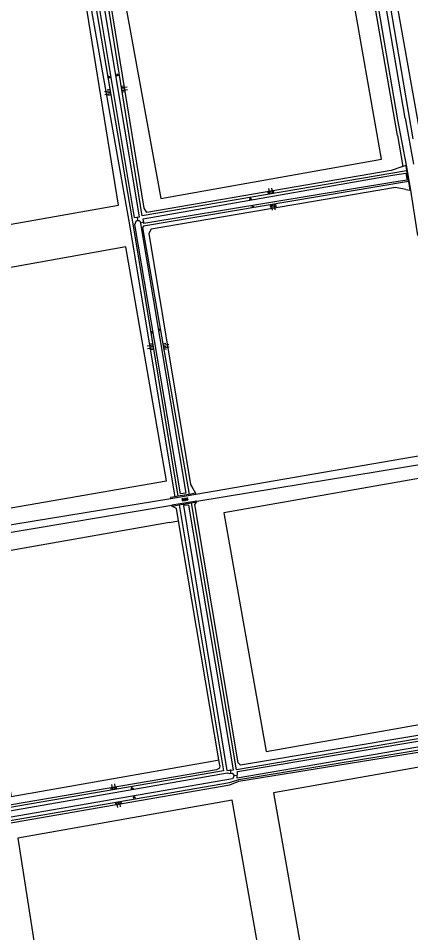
# Model space of a CAD drawing. Extents: x 133000 to 136000, y 400500 to 403500.
# Drawn here: x 134208.5 to 134348.4, y 401875.4 to 402201.5 of the extents above; entities that cross this region are included whole.
import ezdxf

# ---------------------------------------------------------------- set-up
doc = ezdxf.new("R2010")
doc.units = 0
for name, color, linetype in [('gg-afsc-muur', 7, 'Continuous'), ('gg-knt-BGT kruinlijn', 7, 'Continuous'), ('gg-knt-bovenkant onderkant talud', 7, 'Continuous'), ('gg-knt-onverhard', 7, 'Continuous'), ('gg-kntw-greppel-droge sloot', 7, 'Continuous'), ('gg-kwrk-duiker nz buis', 7, 'Continuous'), ('gt-grn-groengrens', 7, 'Continuous'), ('gt-symb-groenvak', 7, 'Continuous'), ('gt-symb-overige verharding', 7, 'Continuous'), ('gt-symb-talud symbool', 7, 'Continuous')]:
    doc.layers.add(name, color=color, linetype=linetype)

# ---------------------------------------------------------------- blocks, each defined once
blk = doc.blocks.new('gt0-GRVAK')
at = {"layer": 'gt-symb-groenvak'}
for p, q in [((-0.11, 0.19), (-0.23, 0.24)), ((-0.18, 0.15), (0.09, 0.15)), ((-0.09, 0.21), (-0.16, 0.32)), ((-0.05, 0.21), (-0.05, 0.39)), ((0, 0.21), (0.06, 0.32)), ((0.01, 0.19), (0.13, 0.24)), ((0.26, -0.05), (0.2, 0.06)), ((0.3, -0.05), (0.3, 0.13)), ((0.35, -0.05), (0.41, 0.06)), ((-0.25, -0.23), (-0.36, -0.18)), ((-0.32, -0.26), (-0.05, -0.26)), ((-0.23, -0.21), (-0.29, -0.1)), ((-0.18, -0.2), (-0.18, -0.02)), ((-0.14, -0.21), (-0.07, -0.1)), ((-0.12, -0.23), (0, -0.18)), ((0.24, -0.07), (0.12, -0.02)), ((0.17, -0.11), (0.44, -0.11)), ((0.37, -0.07), (0.49, -0.02))]:
    blk.add_line(p, q, dxfattribs=at)
blk = doc.blocks.new('gt0-TALUD_1')
at = {"layer": 'gt-symb-talud symbool'}
for p, q in [((-1, -1), (-1, 0)), ((0.5, -2), (0.5, 0)), ((-0.5, -2), (-0.5, 0)), ((0, -1), (0, 0)), ((1, -1), (1, 0))]:
    blk.add_line(p, q, dxfattribs=at)
blk = doc.blocks.new('gt0-OVH')
at = {"layer": 'gt-symb-overige verharding'}
for points in [[(-0.97, 0.3), (-0.97, 0.31), (-0.96, 0.32), (-0.97, 0.33), (-0.97, 0.34), (-0.98, 0.35), (-0.99, 0.35), (-1, 0.36), (-1.01, 0.35), (-1.02, 0.35), (-1.03, 0.34), (-1.03, 0.33), (-1.04, 0.32), (-1.03, 0.31), (-1.03, 0.3), (-1.02, 0.29), (-1.01, 0.29), (-1, 0.28), (-0.99, 0.29), (-0.98, 0.29)], [(-0.87, 0.11), (-0.87, 0.12), (-0.86, 0.13), (-0.87, 0.14), (-0.87, 0.15), (-0.88, 0.16), (-0.89, 0.16), (-0.9, 0.16), (-0.91, 0.16), (-0.92, 0.16), (-0.93, 0.15), (-0.93, 0.14), (-0.94, 0.13), (-0.93, 0.12), (-0.93, 0.11), (-0.92, 0.1), (-0.91, 0.09), (-0.9, 0.09), (-0.89, 0.09), (-0.88, 0.1)], [(-0.77, 0.3), (-0.77, 0.31), (-0.76, 0.32), (-0.77, 0.33), (-0.77, 0.34), (-0.78, 0.35), (-0.79, 0.35), (-0.8, 0.36), (-0.81, 0.35), (-0.82, 0.35), (-0.83, 0.34), (-0.83, 0.33), (-0.84, 0.32), (-0.83, 0.31), (-0.83, 0.3), (-0.82, 0.29), (-0.81, 0.29), (-0.8, 0.28), (-0.79, 0.29), (-0.78, 0.29)], [(-0.67, 0.11), (-0.67, 0.12), (-0.66, 0.13), (-0.67, 0.14), (-0.67, 0.15), (-0.68, 0.16), (-0.69, 0.16), (-0.7, 0.16), (-0.71, 0.16), (-0.72, 0.16), (-0.73, 0.15), (-0.73, 0.14), (-0.74, 0.13), (-0.73, 0.12), (-0.73, 0.11), (-0.72, 0.1), (-0.71, 0.09), (-0.7, 0.09), (-0.69, 0.09), (-0.68, 0.1)], [(-0.57, 0.3), (-0.57, 0.31), (-0.56, 0.32), (-0.57, 0.33), (-0.57, 0.34), (-0.58, 0.35), (-0.59, 0.35), (-0.6, 0.36), (-0.61, 0.35), (-0.62, 0.35), (-0.63, 0.34), (-0.63, 0.33), (-0.64, 0.32), (-0.63, 0.31), (-0.63, 0.3), (-0.62, 0.29), (-0.61, 0.29), (-0.6, 0.28), (-0.59, 0.29), (-0.58, 0.29)], [(-0.47, 0.11), (-0.47, 0.12), (-0.46, 0.13), (-0.47, 0.14), (-0.47, 0.15), (-0.48, 0.16), (-0.49, 0.16), (-0.5, 0.16), (-0.51, 0.16), (-0.52, 0.16), (-0.53, 0.15), (-0.53, 0.14), (-0.54, 0.13), (-0.53, 0.12), (-0.53, 0.11), (-0.52, 0.1), (-0.51, 0.09), (-0.5, 0.09), (-0.49, 0.09), (-0.48, 0.1)], [(-0.37, 0.3), (-0.37, 0.31), (-0.36, 0.32), (-0.37, 0.33), (-0.37, 0.34), (-0.38, 0.35), (-0.39, 0.35), (-0.4, 0.36), (-0.41, 0.35), (-0.42, 0.35), (-0.43, 0.34), (-0.43, 0.33), (-0.44, 0.32), (-0.43, 0.31), (-0.43, 0.3), (-0.42, 0.29), (-0.41, 0.29), (-0.4, 0.28), (-0.39, 0.29), (-0.38, 0.29)], [(-0.27, 0.11), (-0.27, 0.12), (-0.26, 0.13), (-0.27, 0.14), (-0.27, 0.15), (-0.28, 0.16), (-0.29, 0.16), (-0.3, 0.16), (-0.31, 0.16), (-0.32, 0.16), (-0.33, 0.15), (-0.33, 0.14), (-0.34, 0.13), (-0.33, 0.12), (-0.33, 0.11), (-0.32, 0.1), (-0.31, 0.09), (-0.3, 0.09), (-0.29, 0.09), (-0.28, 0.1)], [(-0.17, 0.3), (-0.17, 0.31), (-0.16, 0.32), (-0.17, 0.33), (-0.17, 0.34), (-0.18, 0.35), (-0.19, 0.35), (-0.2, 0.36), (-0.21, 0.35), (-0.22, 0.35), (-0.23, 0.34), (-0.23, 0.33), (-0.24, 0.32), (-0.23, 0.31), (-0.23, 0.3), (-0.22, 0.29), (-0.21, 0.29), (-0.2, 0.28), (-0.19, 0.29), (-0.18, 0.29)], [(-0.07, 0.11), (-0.07, 0.12), (-0.06, 0.13), (-0.07, 0.14), (-0.07, 0.15), (-0.08, 0.16), (-0.09, 0.16), (-0.1, 0.16), (-0.11, 0.16), (-0.12, 0.16), (-0.13, 0.15), (-0.13, 0.14), (-0.14, 0.13), (-0.13, 0.12), (-0.13, 0.11), (-0.12, 0.1), (-0.11, 0.09), (-0.1, 0.09), (-0.09, 0.09), (-0.08, 0.1)], [(0.03, 0.3), (0.03, 0.31), (0.04, 0.32), (0.03, 0.33), (0.03, 0.34), (0.02, 0.35), (0.01, 0.35), (0, 0.36), (-0.01, 0.35), (-0.02, 0.35), (-0.03, 0.34), (-0.03, 0.33), (-0.04, 0.32), (-0.03, 0.31), (-0.03, 0.3), (-0.02, 0.29), (-0.01, 0.29), (0, 0.28), (0.01, 0.29), (0.02, 0.29)], [(0.13, 0.11), (0.13, 0.12), (0.14, 0.13), (0.13, 0.14), (0.13, 0.15), (0.12, 0.16), (0.11, 0.16), (0.1, 0.16), (0.09, 0.16), (0.08, 0.16), (0.07, 0.15), (0.07, 0.14), (0.06, 0.13), (0.07, 0.12), (0.07, 0.11), (0.08, 0.1), (0.09, 0.09), (0.1, 0.09), (0.11, 0.09), (0.12, 0.1)], [(0.23, 0.3), (0.23, 0.31), (0.24, 0.32), (0.23, 0.33), (0.23, 0.34), (0.22, 0.35), (0.21, 0.35), (0.2, 0.36), (0.19, 0.35), (0.18, 0.35), (0.17, 0.34), (0.17, 0.33), (0.16, 0.32), (0.17, 0.31), (0.17, 0.3), (0.18, 0.29), (0.19, 0.29), (0.2, 0.28), (0.21, 0.29), (0.22, 0.29)], [(0.33, 0.11), (0.33, 0.12), (0.34, 0.13), (0.33, 0.14), (0.33, 0.15), (0.32, 0.16), (0.31, 0.16), (0.3, 0.16), (0.29, 0.16), (0.28, 0.16), (0.27, 0.15), (0.27, 0.14), (0.26, 0.13), (0.27, 0.12), (0.27, 0.11), (0.28, 0.1), (0.29, 0.09), (0.3, 0.09), (0.31, 0.09), (0.32, 0.1)], [(0.43, 0.3), (0.43, 0.31), (0.44, 0.32), (0.43, 0.33), (0.43, 0.34), (0.42, 0.35), (0.41, 0.35), (0.4, 0.36), (0.39, 0.35), (0.38, 0.35), (0.37, 0.34), (0.37, 0.33), (0.36, 0.32), (0.37, 0.31), (0.37, 0.3), (0.38, 0.29), (0.39, 0.29), (0.4, 0.28), (0.41, 0.29), (0.42, 0.29)], [(0.53, 0.11), (0.53, 0.12), (0.54, 0.13), (0.53, 0.14), (0.53, 0.15), (0.52, 0.16), (0.51, 0.16), (0.5, 0.16), (0.49, 0.16), (0.48, 0.16), (0.47, 0.15), (0.47, 0.14), (0.46, 0.13), (0.47, 0.12), (0.47, 0.11), (0.48, 0.1), (0.49, 0.09), (0.5, 0.09), (0.51, 0.09), (0.52, 0.1)], [(0.63, 0.3), (0.63, 0.31), (0.64, 0.32), (0.63, 0.33), (0.63, 0.34), (0.62, 0.35), (0.61, 0.35), (0.6, 0.36), (0.59, 0.35), (0.58, 0.35), (0.57, 0.34), (0.57, 0.33), (0.56, 0.32), (0.57, 0.31), (0.57, 0.3), (0.58, 0.29), (0.59, 0.29), (0.6, 0.28), (0.61, 0.29), (0.62, 0.29)], [(0.73, 0.11), (0.73, 0.12), (0.74, 0.13), (0.73, 0.14), (0.73, 0.15), (0.72, 0.16), (0.71, 0.16), (0.7, 0.16), (0.69, 0.16), (0.68, 0.16), (0.67, 0.15), (0.67, 0.14), (0.66, 0.13), (0.67, 0.12), (0.67, 0.11), (0.68, 0.1), (0.69, 0.09), (0.7, 0.09), (0.71, 0.09), (0.72, 0.1)], [(0.83, 0.3), (0.83, 0.31), (0.84, 0.32), (0.83, 0.33), (0.83, 0.34), (0.82, 0.35), (0.81, 0.35), (0.8, 0.36), (0.79, 0.35), (0.78, 0.35), (0.77, 0.34), (0.77, 0.33), (0.76, 0.32), (0.77, 0.31), (0.77, 0.3), (0.78, 0.29), (0.79, 0.29), (0.8, 0.28), (0.81, 0.29), (0.82, 0.29)], [(0.93, 0.11), (0.93, 0.12), (0.94, 0.13), (0.93, 0.14), (0.93, 0.15), (0.92, 0.16), (0.91, 0.16), (0.9, 0.16), (0.89, 0.16), (0.88, 0.16), (0.87, 0.15), (0.87, 0.14), (0.86, 0.13), (0.87, 0.12), (0.87, 0.11), (0.88, 0.1), (0.89, 0.09), (0.9, 0.09), (0.91, 0.09), (0.92, 0.1)], [(1.03, 0.3), (1.03, 0.31), (1.04, 0.32), (1.03, 0.33), (1.03, 0.34), (1.02, 0.35), (1.01, 0.35), (1, 0.36), (0.99, 0.35), (0.98, 0.35), (0.97, 0.34), (0.97, 0.33), (0.96, 0.32), (0.97, 0.31), (0.97, 0.3), (0.98, 0.29), (0.99, 0.29), (1, 0.28), (1.01, 0.29), (1.02, 0.29)], [(-0.97, -0.14), (-0.97, -0.13), (-0.96, -0.12), (-0.97, -0.11), (-0.97, -0.1), (-0.98, -0.09), (-0.99, -0.09), (-1, -0.08), (-1.01, -0.09), (-1.02, -0.09), (-1.03, -0.1), (-1.03, -0.11), (-1.04, -0.12), (-1.03, -0.13), (-1.03, -0.14), (-1.02, -0.15), (-1.01, -0.15), (-1, -0.16), (-0.99, -0.15), (-0.98, -0.15)], [(-0.87, -0.33), (-0.87, -0.32), (-0.86, -0.31), (-0.87, -0.3), (-0.87, -0.29), (-0.88, -0.28), (-0.89, -0.28), (-0.9, -0.28), (-0.91, -0.28), (-0.92, -0.28), (-0.93, -0.29), (-0.93, -0.3), (-0.94, -0.31), (-0.93, -0.32), (-0.93, -0.33), (-0.92, -0.34), (-0.91, -0.35), (-0.9, -0.35), (-0.89, -0.35), (-0.88, -0.34)], [(-0.77, -0.14), (-0.77, -0.13), (-0.76, -0.12), (-0.77, -0.11), (-0.77, -0.1), (-0.78, -0.09), (-0.79, -0.09), (-0.8, -0.08), (-0.81, -0.09), (-0.82, -0.09), (-0.83, -0.1), (-0.83, -0.11), (-0.84, -0.12), (-0.83, -0.13), (-0.83, -0.14), (-0.82, -0.15), (-0.81, -0.15), (-0.8, -0.16), (-0.79, -0.15), (-0.78, -0.15)], [(-0.67, -0.33), (-0.67, -0.32), (-0.66, -0.31), (-0.67, -0.3), (-0.67, -0.29), (-0.68, -0.28), (-0.69, -0.28), (-0.7, -0.28), (-0.71, -0.28), (-0.72, -0.28), (-0.73, -0.29), (-0.73, -0.3), (-0.74, -0.31), (-0.73, -0.32), (-0.73, -0.33), (-0.72, -0.34), (-0.71, -0.35), (-0.7, -0.35), (-0.69, -0.35), (-0.68, -0.34)], [(-0.57, -0.14), (-0.57, -0.13), (-0.56, -0.12), (-0.57, -0.11), (-0.57, -0.1), (-0.58, -0.09), (-0.59, -0.09), (-0.6, -0.08), (-0.61, -0.09), (-0.62, -0.09), (-0.63, -0.1), (-0.63, -0.11), (-0.64, -0.12), (-0.63, -0.13), (-0.63, -0.14), (-0.62, -0.15), (-0.61, -0.15), (-0.6, -0.16), (-0.59, -0.15), (-0.58, -0.15)], [(-0.47, -0.33), (-0.47, -0.32), (-0.46, -0.31), (-0.47, -0.3), (-0.47, -0.29), (-0.48, -0.28), (-0.49, -0.28), (-0.5, -0.28), (-0.51, -0.28), (-0.52, -0.28), (-0.53, -0.29), (-0.53, -0.3), (-0.54, -0.31), (-0.53, -0.32), (-0.53, -0.33), (-0.52, -0.34), (-0.51, -0.35), (-0.5, -0.35), (-0.49, -0.35), (-0.48, -0.34)], [(-0.37, -0.14), (-0.37, -0.13), (-0.36, -0.12), (-0.37, -0.11), (-0.37, -0.1), (-0.38, -0.09), (-0.39, -0.09), (-0.4, -0.08), (-0.41, -0.09), (-0.42, -0.09), (-0.43, -0.1), (-0.43, -0.11), (-0.44, -0.12), (-0.43, -0.13), (-0.43, -0.14), (-0.42, -0.15), (-0.41, -0.15), (-0.4, -0.16), (-0.39, -0.15), (-0.38, -0.15)], [(-0.27, -0.33), (-0.27, -0.32), (-0.26, -0.31), (-0.27, -0.3), (-0.27, -0.29), (-0.28, -0.28), (-0.29, -0.28), (-0.3, -0.28), (-0.31, -0.28), (-0.32, -0.28), (-0.33, -0.29), (-0.33, -0.3), (-0.34, -0.31), (-0.33, -0.32), (-0.33, -0.33), (-0.32, -0.34), (-0.31, -0.35), (-0.3, -0.35), (-0.29, -0.35), (-0.28, -0.34)], [(-0.17, -0.14), (-0.17, -0.13), (-0.16, -0.12), (-0.17, -0.11), (-0.17, -0.1), (-0.18, -0.09), (-0.19, -0.09), (-0.2, -0.08), (-0.21, -0.09), (-0.22, -0.09), (-0.23, -0.1), (-0.23, -0.11), (-0.24, -0.12), (-0.23, -0.13), (-0.23, -0.14), (-0.22, -0.15), (-0.21, -0.15), (-0.2, -0.16), (-0.19, -0.15), (-0.18, -0.15)], [(-0.07, -0.33), (-0.07, -0.32), (-0.06, -0.31), (-0.07, -0.3), (-0.07, -0.29), (-0.08, -0.28), (-0.09, -0.28), (-0.1, -0.28), (-0.11, -0.28), (-0.12, -0.28), (-0.13, -0.29), (-0.13, -0.3), (-0.14, -0.31), (-0.13, -0.32), (-0.13, -0.33), (-0.12, -0.34), (-0.11, -0.35), (-0.1, -0.35), (-0.09, -0.35), (-0.08, -0.34)], [(0.03, -0.14), (0.03, -0.13), (0.04, -0.12), (0.03, -0.11), (0.03, -0.1), (0.02, -0.09), (0.01, -0.09), (0, -0.08), (-0.01, -0.09), (-0.02, -0.09), (-0.03, -0.1), (-0.03, -0.11), (-0.04, -0.12), (-0.03, -0.13), (-0.03, -0.14), (-0.02, -0.15), (-0.01, -0.15), (0, -0.16), (0.01, -0.15), (0.02, -0.15)], [(0.13, -0.33), (0.13, -0.32), (0.14, -0.31), (0.13, -0.3), (0.13, -0.29), (0.12, -0.28), (0.11, -0.28), (0.1, -0.28), (0.09, -0.28), (0.08, -0.28), (0.07, -0.29), (0.07, -0.3), (0.06, -0.31), (0.07, -0.32), (0.07, -0.33), (0.08, -0.34), (0.09, -0.35), (0.1, -0.35), (0.11, -0.35), (0.12, -0.34)], [(0.23, -0.14), (0.23, -0.13), (0.24, -0.12), (0.23, -0.11), (0.23, -0.1), (0.22, -0.09), (0.21, -0.09), (0.2, -0.08), (0.19, -0.09), (0.18, -0.09), (0.17, -0.1), (0.17, -0.11), (0.16, -0.12), (0.17, -0.13), (0.17, -0.14), (0.18, -0.15), (0.19, -0.15), (0.2, -0.16), (0.21, -0.15), (0.22, -0.15)], [(0.33, -0.33), (0.33, -0.32), (0.34, -0.31), (0.33, -0.3), (0.33, -0.29), (0.32, -0.28), (0.31, -0.28), (0.3, -0.28), (0.29, -0.28), (0.28, -0.28), (0.27, -0.29), (0.27, -0.3), (0.26, -0.31), (0.27, -0.32), (0.27, -0.33), (0.28, -0.34), (0.29, -0.35), (0.3, -0.35), (0.31, -0.35), (0.32, -0.34)], [(0.43, -0.14), (0.43, -0.13), (0.44, -0.12), (0.43, -0.11), (0.43, -0.1), (0.42, -0.09), (0.41, -0.09), (0.4, -0.08), (0.39, -0.09), (0.38, -0.09), (0.37, -0.1), (0.37, -0.11), (0.36, -0.12), (0.37, -0.13), (0.37, -0.14), (0.38, -0.15), (0.39, -0.15), (0.4, -0.16), (0.41, -0.15), (0.42, -0.15)], [(0.53, -0.33), (0.53, -0.32), (0.54, -0.31), (0.53, -0.3), (0.53, -0.29), (0.52, -0.28), (0.51, -0.28), (0.5, -0.28), (0.49, -0.28), (0.48, -0.28), (0.47, -0.29), (0.47, -0.3), (0.46, -0.31), (0.47, -0.32), (0.47, -0.33), (0.48, -0.34), (0.49, -0.35), (0.5, -0.35), (0.51, -0.35), (0.52, -0.34)], [(0.63, -0.14), (0.63, -0.13), (0.64, -0.12), (0.63, -0.11), (0.63, -0.1), (0.62, -0.09), (0.61, -0.09), (0.6, -0.08), (0.59, -0.09), (0.58, -0.09), (0.57, -0.1), (0.57, -0.11), (0.56, -0.12), (0.57, -0.13), (0.57, -0.14), (0.58, -0.15), (0.59, -0.15), (0.6, -0.16), (0.61, -0.15), (0.62, -0.15)], [(0.73, -0.33), (0.73, -0.32), (0.74, -0.31), (0.73, -0.3), (0.73, -0.29), (0.72, -0.28), (0.71, -0.28), (0.7, -0.28), (0.69, -0.28), (0.68, -0.28), (0.67, -0.29), (0.67, -0.3), (0.66, -0.31), (0.67, -0.32), (0.67, -0.33), (0.68, -0.34), (0.69, -0.35), (0.7, -0.35), (0.71, -0.35), (0.72, -0.34)], [(0.83, -0.14), (0.83, -0.13), (0.84, -0.12), (0.83, -0.11), (0.83, -0.1), (0.82, -0.09), (0.81, -0.09), (0.8, -0.08), (0.79, -0.09), (0.78, -0.09), (0.77, -0.1), (0.77, -0.11), (0.76, -0.12), (0.77, -0.13), (0.77, -0.14), (0.78, -0.15), (0.79, -0.15), (0.8, -0.16), (0.81, -0.15), (0.82, -0.15)], [(0.93, -0.33), (0.93, -0.32), (0.94, -0.31), (0.93, -0.3), (0.93, -0.29), (0.92, -0.28), (0.91, -0.28), (0.9, -0.28), (0.89, -0.28), (0.88, -0.28), (0.87, -0.29), (0.87, -0.3), (0.86, -0.31), (0.87, -0.32), (0.87, -0.33), (0.88, -0.34), (0.89, -0.35), (0.9, -0.35), (0.91, -0.35), (0.92, -0.34)], [(1.03, -0.14), (1.03, -0.13), (1.04, -0.12), (1.03, -0.11), (1.03, -0.1), (1.02, -0.09), (1.01, -0.09), (1, -0.08), (0.99, -0.09), (0.98, -0.09), (0.97, -0.1), (0.97, -0.11), (0.96, -0.12), (0.97, -0.13), (0.97, -0.14), (0.98, -0.15), (0.99, -0.15), (1, -0.16), (1.01, -0.15), (1.02, -0.15)]]:
    blk.add_lwpolyline(points, close=True, dxfattribs=at)

msp = doc.modelspace()

# ---------------------------------------------------------------- linework, layer by layer
at = {"layer": 'gg-afsc-muur'}
for p, q in [((134346.93, 402149.13), (134346.64, 402149.08)), ((134346.64, 402149.08), (134346.95, 402147.16)), ((134348.39, 402140.24), (134346.93, 402149.13)), ((134346.95, 402147.16), (134347.59, 402143.26)), ((134347.59, 402143.26), (134348.09, 402140.21)), ((134348.09, 402140.21), (134348.39, 402140.24)), ((134262.88, 402030.3), (134271.75, 402031.81)), ((134265.35, 402031.04), (134264.46, 402030.89)), ((134269.44, 402031.73), (134265.35, 402031.04)), ((134271.7, 402032.12), (134269.44, 402031.73)), ((134271.75, 402031.81), (134271.7, 402032.12)), ((134272.13, 402029.34), (134263.26, 402027.83)), ((134263.26, 402027.83), (134263.3, 402027.55)), ((134263.3, 402027.55), (134265.91, 402027.99)), ((134265.91, 402027.99), (134270.29, 402028.73)), ((134270.29, 402028.73), (134272.19, 402029.05)), ((134272.19, 402029.05), (134272.13, 402029.34))]:
    msp.add_line(p, q, dxfattribs=at)
msp.add_lwpolyline([(134264.46, 402030.89), (134262.83, 402030.61), (134262.88, 402030.3)], dxfattribs=at)
at = {"layer": 'gg-knt-BGT kruinlijn'}
for points in [[(134346.95, 402147.16), (134252.64, 402131.04), (134237.48, 402225.6), (134232.93, 402224.48), (134249.05, 402129.62), (134265.35, 402031.04)], [(134347.59, 402143.26), (134253.2, 402127.37), (134252.79, 402126.91), (134269.44, 402031.73)], [(134265.91, 402027.99), (134281.65, 401933.1), (134201.31, 401919.41), (134202.21, 401914.85), (134283.82, 401929.02), (134287.15, 401930.01), (134381.78, 401945.68), (134398.2, 401854.11), (134399.47, 401853.99), (134401.98, 401855.27), (134385.98, 401946.85), (134521.88, 401970.07), (134522.37, 401972.06), (134521.64, 401973.35), (134384.5, 401950.31), (134286.32, 401933.44), (134270.29, 402028.73)]]:
    msp.add_lwpolyline(points, dxfattribs=at)
at = {"layer": 'gg-knt-bovenkant onderkant talud'}
for p, q in [((134345.57, 402148.71), (134346.64, 402149.08)), ((134346.63, 402140.49), (134348.09, 402140.21)), ((134270.75, 402033.78), (134271.7, 402032.12))]:
    msp.add_line(p, q, dxfattribs=at)
for points in [[(134264.46, 402030.89), (134248.03, 402129.22), (134231.17, 402224.42), (134228.43, 402231.61)], [(134345.57, 402148.71), (134341.43, 402147.27), (134254.38, 402132.3), (134253.41, 402133.85), (134238.93, 402222.97), (134243.01, 402226.56)], [(134346.63, 402140.49), (134342.96, 402141.18), (134255.86, 402126.28), (134255.02, 402124.82), (134269.89, 402035.3), (134270.75, 402033.78)], [(134528.21, 401976.02), (134521.44, 401974.38), (134384.37, 401951.32), (134289.14, 401935.42), (134287.72, 401935.21), (134286.9, 401935.99), (134271.48, 402028.16), (134272.19, 402029.05)], [(134280.39, 401935.06), (134280.27, 401934.08), (134279.2, 401933.54), (134200.39, 401920.12), (134201.62, 401913.87), (134283.98, 401928.18), (134287.11, 401929.43), (134381.2, 401944.63), (134397.39, 401854.33)]]:
    msp.add_lwpolyline(points, dxfattribs=at)
at = {"layer": 'gg-knt-onverhard'}
for p, q in [((134343.84, 402165.36), (134329.54, 402249.01)), ((134346.41, 402165.9), (134331.77, 402251.72)), ((134346.93, 402149.13), (134343.84, 402165.36)), ((134346.41, 402165.9), (134349.4, 402149.54)), ((134350.9, 402124.09), (134348.39, 402140.24)), ((134271.75, 402031.81), (134359.67, 402046.98)), ((134272.13, 402029.34), (134361.32, 402043.98)), ((134183.22, 402017.28), (134262.88, 402030.3)), ((134180.89, 402014), (134263.26, 402027.83)), ((134264.92, 402026.68), (134263.3, 402027.55)), ((134265.67, 402022.27), (134264.92, 402026.68)), ((134280.05, 401937.04), (134265.67, 402022.27)), ((134280.39, 401935.06), (134280.05, 401937.04))]:
    msp.add_line(p, q, dxfattribs=at)
at = {"layer": 'gg-kntw-greppel-droge sloot'}
for points in [[(134236.06, 402224.68), (134234.12, 402224.71), (134249.84, 402130.51), (134251.67, 402130.66), (134236.06, 402224.68)], [(134253.22, 402128.29), (134253.01, 402129.98), (134341.87, 402145.58), (134346.68, 402146.34), (134347.09, 402143.77), (134342.42, 402143.03), (134253.22, 402128.29)], [(134250.06, 402128.03), (134250.67, 402129.35), (134251.6, 402129.43), (134252.01, 402129.1), (134268.18, 402032.11), (134266.31, 402031.95), (134250.06, 402128.03)], [(134269.28, 402027.89), (134267.35, 402027.71), (134282.87, 401933.24), (134285.19, 401933.5), (134269.28, 402027.89)], [(134286.56, 401930.55), (134286.6, 401932.86), (134383.38, 401949.24), (134384.02, 401948.68), (134384.04, 401947.89), (134383.92, 401947.55), (134383.03, 401947.37), (134382.8, 401946.99), (134286.56, 401930.55)], [(134202.51, 401916), (134202.11, 401918.32), (134283.14, 401932.4), (134283.83, 401932.15), (134284.72, 401932.29), (134285.26, 401931.97), (134285.37, 401931.1), (134284.87, 401930.31), (134202.51, 401916)]]:
    msp.add_lwpolyline(points, dxfattribs=at)
at = {"layer": 'gg-kwrk-duiker nz buis'}
for p, q in [((134251.11, 402129.42), (134250.95, 402130.68)), ((134251.99, 402128.62), (134253.34, 402128.97)), ((134284.03, 401933.56), (134284.27, 401932.07)), ((134285.26, 401931.54), (134286.7, 401931.51))]:
    msp.add_line(p, q, dxfattribs=at)
at = {"layer": 'gt-grn-groengrens'}
for p, q in [((134243.01, 402226.56), (134259.3, 402137.26)), ((134343.67, 402159.73), (134345.57, 402148.71)), ((134262.44, 402021.7), (134265.67, 402022.27)), ((134278.18, 401936.71), (134280.05, 401937.04))]:
    msp.add_line(p, q, dxfattribs=at)
for points in [[(134343.67, 402159.73), (134335.42, 402207.62), (134328.5, 402248.84)], [(134334.75, 402242.98), (134337.56, 402226.87), (134349.16, 402158.56)], [(134259.3, 402137.26), (134338.03, 402151.31), (134322.16, 402241.24), (134243.01, 402226.56)], [(134338.04, 402237.33), (134352.8, 402153.93), (134610.09, 402199.45)], [(134152.87, 402209.81), (134168.35, 402121.46), (134244.27, 402134.87), (134229.9, 402224.04)], [(134261.29, 402036.53), (134246.81, 402120.01), (134171.97, 402106.59), (134185.91, 402023.48), (134261.29, 402036.53)], [(134366.92, 402040.19), (134357.97, 402038.61), (134281.82, 402025.14), (134296.88, 401940.04), (134381.16, 401954.95)], [(134262.44, 402021.7), (134190.98, 402009.07), (134206.03, 401923.97), (134278.18, 401936.71)], [(134389.57, 401859.96), (134375.64, 401938.74), (134299.49, 401925.27), (134313.42, 401846.49)], [(134298.64, 401844), (134284.72, 401922.66), (134208.35, 401909.14), (134222.06, 401821.47), (134298.64, 401844)]]:
    msp.add_lwpolyline(points, dxfattribs=at)

# ---------------------------------------------------------------- block references
at = {"layer": 'gt-symb-groenvak'}
for p in [(134240.88, 402180.54), (134243.84, 402181.34), (134291.25, 402137.11), (134292.09, 402134.37), (134256.11, 402089.5), (134258.82, 402090.43), (134249.07, 401926.93), (134249.85, 401923.69)]:
    msp.add_blockref('gt0-GRVAK', p, dxfattribs=at)
at = {"layer": 'gt-symb-overige verharding', "rotation": 9.669505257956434}
msp.add_blockref('gt0-OVH', (134267.93, 402029.92), dxfattribs=at)
at = {"layer": 'gt-symb-talud symbool'}
for p, xscale, yscale, rotation in [((134245.36, 402176.19), 1.0000184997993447, 1.0000184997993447, 97.70065539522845), ((134241.3, 402175.2), 1.0000424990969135, 1.0000424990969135, -80.3869741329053), ((134298.59, 402138.91), 1.0001484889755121, 1.0001484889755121, -169.69002960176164), ((134299.3, 402135.14), 0.9997104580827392, 0.9997104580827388, 9.500010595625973), ((134260.24, 402084.35), 1.0003784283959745, 1.0003784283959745, 99.72596567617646), ((134256.5, 402084.54), 1.0002064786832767, 1.0002064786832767, -80.67893928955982), ((134242.58, 401926.43), 1.0000449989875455, 1.0000449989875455, -170.73547601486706), ((134244.18, 401922.14), 0.9997104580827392, 0.9997104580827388, 9.500010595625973)]:
    msp.add_blockref('gt0-TALUD_1', p, dxfattribs=dict(at, xscale=xscale, yscale=yscale, rotation=rotation))

doc.saveas('drawing.dxf')
